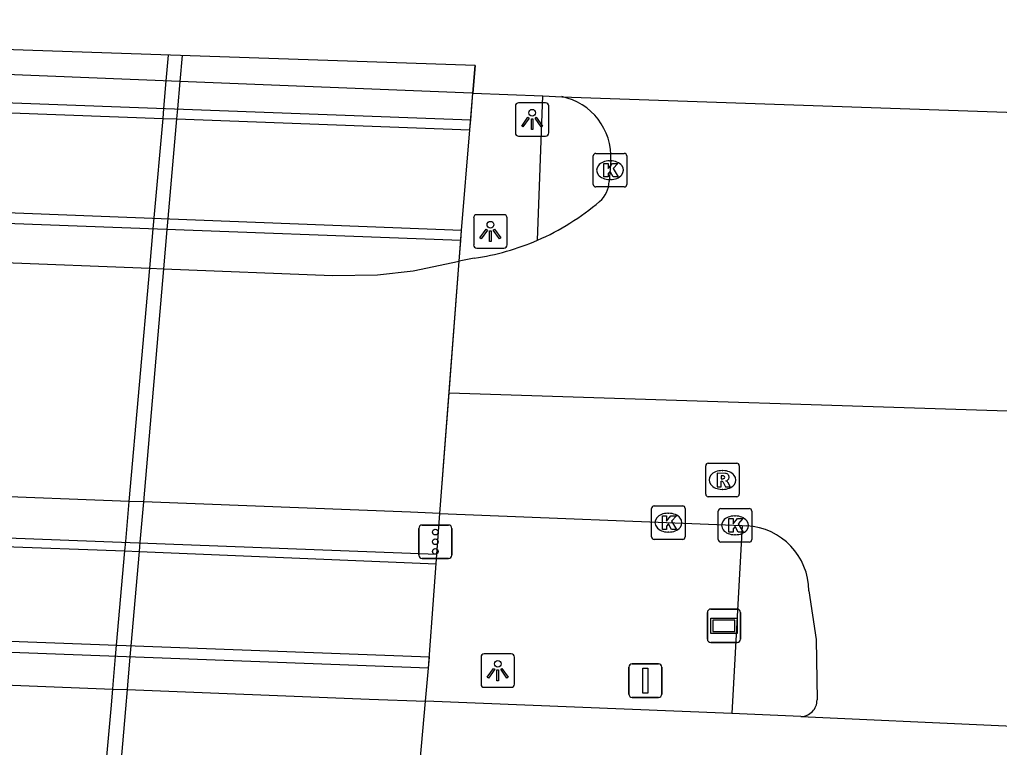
# Model space of a CAD drawing. Extents: x 161848 to 162726, y 385382 to 386521.
# Drawn here: x 161954.59 to 161983.84, y 386498.84 to 386520.56 of the extents above; entities that cross this region are included whole.
import ezdxf

# ---------------------------------------------------------------- set-up
doc = ezdxf.new("R2010")
doc.units = 0
for name, color, linetype in [('IMGEO_Berm_groen', 7, 'Continuous'), ('IMGEO_Dek', 7, 'Continuous'), ('IMGEO_Kolk', 7, 'Continuous'), ('IMGEO_Lichtpunt', 7, 'Continuous'), ('IMGEO_Muur', 7, 'Continuous'), ('IMGEO_OVBaan_gesloten', 7, 'Continuous'), ('IMGEO_Rijbaan_regionaal_gesloten', 7, 'Continuous'), ('IMGEO_Rioolput', 7, 'Continuous'), ('IMGEO_Straatnaambord', 7, 'Continuous'), ('IMGEO_Terreindeel_open', 7, 'Continuous'), ('IMGEO_Verkeersbordpaal', 7, 'Continuous'), ('IMGEO_Verkeerseiland_gesloten', 7, 'Continuous'), ('IMGEO_Verkeerseiland_groen', 7, 'Continuous'), ('IMGEO_Verkeersregelinstallatiepaal', 7, 'Continuous')]:
    doc.layers.add(name, color=color, linetype=linetype)

msp = doc.modelspace()

# ---------------------------------------------------------------- linework, layer by layer
at = {"layer": 'IMGEO_Berm_groen'}
msp.add_lwpolyline([(161955.935, 386484.434), (161956.307, 386488.619), (161956.33, 386488.874), (161956.426, 386489.965), (161956.443, 386490.152), (161956.686, 386492.894), (161956.754, 386493.666), (161956.783, 386493.993), (161957.112, 386497.699), (161957.316, 386500), (161957.368, 386500.586), (161957.38, 386500.723), (161957.453, 386501.56), (161957.731, 386504.71), (161957.755, 386504.984), (161957.861, 386506.186), (161958.474, 386513.145), (161958.577, 386514.317), (161958.607, 386514.649), (161958.868, 386517.616), (161958.894, 386517.913), (161958.965, 386518.735), (161959.032, 386519.504)], dxfattribs=at)
at = {"layer": 'IMGEO_Dek'}
for points in [[(161927.693, 386520.564), (161927.545, 386518.784), (161940.809, 386518.29), (161951.119, 386517.905), (161958.868, 386517.616), (161959.272, 386517.601), (161968.029, 386517.274), (161968.054, 386517.574), (161968.12, 386518.368), (161968.189, 386519.194)], [(161926.469, 386505.848), (161927.689, 386505.807), (161939.634, 386505.371), (161949.979, 386504.993), (161957.731, 386504.71), (161958.154, 386504.695), (161967.023, 386504.319), (161967.044, 386504.61), (161967.133, 386505.827), (161967.709, 386513.351), (161967.756, 386513.974), (161967.779, 386514.273), (161927.3, 386515.844)], [(161926.237, 386503.056), (161925.139, 386489.846), (161965.641, 386488.257), (161965.663, 386488.506), (161965.757, 386489.563), (161966.024, 386492.555), (161966.118, 386493.615), (161966.707, 386500.22), (161966.795, 386501.211), (161966.819, 386501.541), (161939.379, 386502.565), (161927.456, 386503.01)]]:
    msp.add_lwpolyline(points, close=True, dxfattribs=at)
at = {"layer": 'IMGEO_Kolk'}
for p, q in [((161971.787, 386516.57), (161972.639, 386516.57)), ((161971.712, 386515.644), (161971.712, 386516.496)), ((161972.2, 386516.35), (161972.225, 386516.35)), ((161972.713, 386516.496), (161972.713, 386515.644)), ((161972.223, 386515.79), (161972.198, 386515.79)), ((161972.639, 386515.57), (161971.787, 386515.57)), ((161973.53, 386506.051), (161974.382, 386506.051)), ((161973.455, 386505.125), (161973.455, 386505.977)), ((161973.943, 386505.831), (161973.968, 386505.831)), ((161974.456, 386505.977), (161974.456, 386505.125)), ((161975.444, 386505.045), (161975.444, 386505.897)), ((161975.519, 386505.971), (161976.371, 386505.971)), ((161975.932, 386505.751), (161975.957, 386505.751)), ((161976.445, 386505.897), (161976.445, 386505.045)), ((161973.966, 386505.271), (161973.941, 386505.271)), ((161975.955, 386505.191), (161975.93, 386505.191)), ((161974.382, 386505.051), (161973.53, 386505.051)), ((161976.371, 386504.971), (161975.519, 386504.971))]:
    msp.add_line(p, q, dxfattribs=at)
for points in [[(161971.787, 386516.57), (161972.639, 386516.57)], [(161971.712, 386515.644), (161971.712, 386516.496)], [(161972.033, 386516.27), (161972.156, 386516.27), (161972.156, 386516.119), (161972.286, 386516.27), (161972.45, 386516.27), (161972.304, 386516.119), (161972.457, 386515.87), (161972.305, 386515.87), (161972.22, 386516.034), (161972.156, 386515.967), (161972.156, 386515.87), (161972.033, 386515.87), (161972.033, 386516.27)], [(161972.713, 386516.496), (161972.713, 386515.644)], [(161972.639, 386515.57), (161971.787, 386515.57)], [(161973.53, 386506.051), (161974.382, 386506.051)], [(161973.455, 386505.125), (161973.455, 386505.977)], [(161973.776, 386505.751), (161973.899, 386505.751), (161973.899, 386505.6), (161974.029, 386505.751), (161974.193, 386505.751), (161974.047, 386505.6), (161974.2, 386505.351), (161974.048, 386505.351), (161973.963, 386505.515), (161973.899, 386505.448), (161973.899, 386505.351), (161973.776, 386505.351), (161973.776, 386505.751)], [(161974.456, 386505.977), (161974.456, 386505.125)], [(161975.444, 386505.045), (161975.444, 386505.897)], [(161975.519, 386505.971), (161976.371, 386505.971)], [(161976.445, 386505.897), (161976.445, 386505.045)], [(161975.765, 386505.671), (161975.888, 386505.671), (161975.888, 386505.52), (161976.018, 386505.671), (161976.182, 386505.671), (161976.036, 386505.52), (161976.189, 386505.271), (161976.037, 386505.271), (161975.952, 386505.435), (161975.888, 386505.368), (161975.888, 386505.271), (161975.765, 386505.271), (161975.765, 386505.671)], [(161974.382, 386505.051), (161973.53, 386505.051)], [(161976.371, 386504.971), (161975.519, 386504.971)]]:
    msp.add_lwpolyline(points, dxfattribs=at)
for centre, start, end in [((161971.789, 386516.494), 91.552, 178.448), ((161971.789, 386516.494), 91.552, 178.448), ((161972.637, 386516.494), 1.552, 88.448), ((161972.637, 386516.494), 1.552, 88.448), ((161971.789, 386515.646), 181.552, 268.448), ((161971.789, 386515.646), 181.552, 268.448), ((161972.637, 386515.646), 271.552, 358.448), ((161972.637, 386515.646), 271.552, 358.448), ((161973.532, 386505.975), 91.552, 178.448), ((161973.532, 386505.975), 91.552, 178.448), ((161974.38, 386505.975), 1.552, 88.448), ((161974.38, 386505.975), 1.552, 88.448), ((161975.521, 386505.895), 91.552, 178.448), ((161975.521, 386505.895), 91.552, 178.448), ((161976.369, 386505.895), 1.552, 88.448), ((161976.369, 386505.895), 1.552, 88.448), ((161973.532, 386505.127), 181.552, 268.448), ((161973.532, 386505.127), 181.552, 268.448), ((161974.38, 386505.127), 271.552, 358.448), ((161974.38, 386505.127), 271.552, 358.448), ((161975.521, 386505.047), 181.552, 268.448), ((161975.521, 386505.047), 181.552, 268.448), ((161976.369, 386505.047), 271.552, 358.448), ((161976.369, 386505.047), 271.552, 358.448)]:
    msp.add_arc(centre, 0.0765, start, end, dxfattribs=at)
for centre, major_axis, ratio, start_param, end_param in [((161972.199, 386516.07), (-0.387, 0.002), 0.722429, 4.712389, 7.853982), ((161972.224, 386516.07), (-0.39, 0.002), 0.717154, 1.570796, 4.712389), ((161973.942, 386505.551), (-0.387, 0.002), 0.722429, 4.712389, 7.853982), ((161973.967, 386505.551), (-0.39, 0.002), 0.717154, 1.570796, 4.712389), ((161975.931, 386505.471), (-0.387, 0.002), 0.722429, 4.712389, 7.853982), ((161975.956, 386505.471), (-0.39, 0.002), 0.717154, 1.570796, 4.712389)]:
    msp.add_ellipse(centre, major_axis=major_axis, ratio=ratio, start_param=start_param, end_param=end_param, dxfattribs=at)
at = {"layer": 'IMGEO_Lichtpunt'}
for p, q in [((161970.291, 386518.082), (161969.483, 386518.082)), ((161970.291, 386518.082), (161969.483, 386518.082)), ((161969.389, 386517.987), (161969.389, 386517.18)), ((161969.389, 386517.987), (161969.389, 386517.18)), ((161970.385, 386517.18), (161970.385, 386517.987)), ((161970.385, 386517.18), (161970.385, 386517.987)), ((161969.483, 386517.086), (161970.291, 386517.086)), ((161969.483, 386517.086), (161970.291, 386517.086)), ((161968.143, 386514.646), (161968.143, 386513.839)), ((161968.143, 386514.646), (161968.143, 386513.839)), ((161969.045, 386514.741), (161968.237, 386514.741)), ((161969.045, 386514.741), (161968.237, 386514.741)), ((161969.139, 386513.839), (161969.139, 386514.646)), ((161969.139, 386513.839), (161969.139, 386514.646)), ((161968.237, 386513.745), (161969.045, 386513.745)), ((161968.237, 386513.745), (161969.045, 386513.745)), ((161969.265, 386501.634), (161968.457, 386501.634)), ((161969.265, 386501.634), (161968.457, 386501.634)), ((161968.363, 386501.539), (161968.363, 386500.732)), ((161968.363, 386501.539), (161968.363, 386500.732)), ((161969.359, 386500.732), (161969.359, 386501.539)), ((161969.359, 386500.732), (161969.359, 386501.539)), ((161968.457, 386500.638), (161969.265, 386500.638)), ((161968.457, 386500.638), (161969.265, 386500.638))]:
    msp.add_line(p, q, dxfattribs=at)
for points in [[(161969.763, 386517.651), (161969.802, 386517.623), (161969.614, 386517.361), (161969.576, 386517.388), (161969.763, 386517.651)], [(161969.865, 386517.603), (161969.912, 386517.603), (161969.912, 386517.281), (161969.865, 386517.281), (161969.865, 386517.603)], [(161969.975, 386517.623), (161970.013, 386517.65), (161970.2, 386517.388), (161970.161, 386517.36), (161969.975, 386517.623)], [(161968.517, 386514.31), (161968.556, 386514.282), (161968.368, 386514.02), (161968.33, 386514.047), (161968.517, 386514.31)], [(161968.619, 386514.262), (161968.666, 386514.262), (161968.666, 386513.94), (161968.619, 386513.94), (161968.619, 386514.262)], [(161968.729, 386514.282), (161968.767, 386514.309), (161968.954, 386514.047), (161968.915, 386514.019), (161968.729, 386514.282)], [(161968.737, 386501.203), (161968.776, 386501.175), (161968.588, 386500.913), (161968.55, 386500.94), (161968.737, 386501.203)], [(161968.839, 386501.155), (161968.886, 386501.155), (161968.886, 386500.833), (161968.839, 386500.833), (161968.839, 386501.155)], [(161968.949, 386501.175), (161968.987, 386501.202), (161969.174, 386500.94), (161969.135, 386500.912), (161968.949, 386501.175)]]:
    msp.add_lwpolyline(points, dxfattribs=at)
for centre in [(161969.888, 386517.785), (161968.642, 386514.444), (161968.862, 386501.337)]:
    msp.add_circle(centre, 0.0994, dxfattribs=at)
for centre, start, end in [((161969.483, 386517.987), 90, 180), ((161969.483, 386517.987), 90, 180), ((161970.291, 386517.987), 0, 90), ((161970.291, 386517.987), 0, 90), ((161969.483, 386517.18), 180, 270), ((161969.483, 386517.18), 180, 270), ((161970.291, 386517.18), 270, 0), ((161970.291, 386517.18), 270, 360), ((161968.237, 386514.646), 90, 180), ((161968.237, 386514.646), 90, 180), ((161969.045, 386514.646), 0, 90), ((161969.045, 386514.646), 0, 90), ((161968.237, 386513.839), 180, 270), ((161968.237, 386513.839), 180, 270), ((161969.045, 386513.839), 270, 0), ((161969.045, 386513.839), 270, 360), ((161968.457, 386501.539), 90, 180), ((161968.457, 386501.539), 90, 180), ((161969.265, 386501.539), 0, 90), ((161969.265, 386501.539), 0, 90), ((161968.457, 386500.732), 180, 270), ((161968.457, 386500.732), 180, 270), ((161969.265, 386500.732), 270, 0), ((161969.265, 386500.732), 270, 360)]:
    msp.add_arc(centre, 0.0946, start, end, dxfattribs=at)
at = {"layer": 'IMGEO_Muur'}
for points in [[(161927.569, 386519.076), (161968.054, 386517.574)], [(161967.756, 386513.974), (161927.271, 386515.486)], [(161926.495, 386506.152), (161967.044, 386504.61)], [(161966.795, 386501.211), (161926.21, 386502.726)]]:
    msp.add_lwpolyline(points, dxfattribs=at)
at = {"layer": 'IMGEO_OVBaan_gesloten'}
for points in [[(161926.133, 386501.8), (161927.351, 386501.753), (161939.269, 386501.289), (161942.482, 386501.164), (161946.198, 386501.02), (161949.621, 386500.887), (161957.368, 386500.586), (161957.8, 386500.569), (161965.025, 386500.288), (161966.707, 386500.22)], [(161966.118, 386493.615), (161966.707, 386500.22)], [(161975.853, 386499.851), (161966.707, 386500.22)], [(161977.909, 386499.768), (161975.853, 386499.851)], [(161977.909, 386499.768), (161989.276, 386499.251)]]:
    msp.add_lwpolyline(points, dxfattribs=at)
at = {"layer": 'IMGEO_Rijbaan_regionaal_gesloten'}
for points in [[(161968.12, 386518.368), (161968.091, 386518.369), (161959.371, 386518.719), (161951.206, 386519.046), (161947.992, 386519.175), (161944.265, 386519.324), (161940.907, 386519.459), (161928.874, 386519.941), (161927.645, 386519.99)], [(161968.191, 386519.194), (161968.12, 386518.368)], [(161968.12, 386518.368), (161970.206, 386518.286)], [(161970.206, 386518.286), (161970.774, 386518.264)], [(161970.774, 386518.264), (161985.782, 386517.737)], [(161972.239, 386516.367), (161972.184, 386515.736)], [(161927.176, 386514.353), (161928.397, 386514.306), (161933.295, 386514.12), (161935.282, 386514.044), (161940.405, 386513.846), (161943.738, 386513.718), (161947.44, 386513.575), (161950.726, 386513.448), (161951.789, 386513.407), (161953.873, 386513.325), (161958.474, 386513.145), (161958.885, 386513.129), (161963.929, 386512.932), (161965.267, 386512.944), (161966.336, 386513.068), (161967.709, 386513.351)], [(161967.409, 386509.427), (161967.709, 386513.351)], [(161968.162, 386513.444), (161967.709, 386513.351)], [(161967.133, 386505.827), (161967.409, 386509.427)], [(161967.409, 386509.427), (161985.927, 386508.827), (161985.99, 386508.829)], [(161967.133, 386505.827), (161966.254, 386505.862), (161958.282, 386506.17), (161957.861, 386506.186), (161953.237, 386506.365), (161951.184, 386506.445), (161950.111, 386506.486), (161946.771, 386506.615), (161943.047, 386506.759), (161939.772, 386506.886), (161934.674, 386507.083), (161932.688, 386507.157), (161927.816, 386507.33), (161926.596, 386507.374)], [(161967.133, 386505.827), (161976.158, 386505.463)], [(161976.158, 386505.463), (161976.301, 386505.459)], [(161978.151, 386503.513), (161978.365, 386502.066), (161978.394, 386500.262)]]:
    msp.add_lwpolyline(points, dxfattribs=at)
for centre, radius, start, end in [((161970.407, 386516.467), 1.835, 356.8897, 78.4661), ((161971.417, 386515.733), 0.767, 309.013, 0.2536), ((161967.105, 386520.756), 7.387, 293.4912, 310.4806), ((161967.085, 386520.811), 7.446, 278.3146, 293.4559), ((161976.181, 386503.493), 1.97, 0.5847, 86.5179), ((161977.906, 386500.256), 0.488, 270.3791, 0.6743)]:
    msp.add_arc(centre, radius, start, end, dxfattribs=at)
at = {"layer": 'IMGEO_Rioolput'}
for p, q in [((161975.071, 386506.399), (161975.071, 386507.251)), ((161975.146, 386507.325), (161975.998, 386507.325)), ((161976.072, 386507.251), (161976.072, 386506.399)), ((161975.559, 386507.105), (161975.584, 386507.105)), ((161975.998, 386506.325), (161975.146, 386506.325)), ((161975.582, 386506.545), (161975.557, 386506.545))]:
    msp.add_line(p, q, dxfattribs=at)
for points in [[(161975.071, 386506.399), (161975.071, 386507.251)], [(161975.146, 386507.325), (161975.998, 386507.325)], [(161976.072, 386507.251), (161976.072, 386506.399)], [(161975.66, 386507.023), (161975.408, 386507.025), (161975.408, 386506.625)], [(161975.586, 386506.944), (161975.532, 386506.944), (161975.532, 386506.863)], [(161975.408, 386506.625), (161975.532, 386506.625), (161975.532, 386506.787), (161975.543, 386506.787)], [(161975.532, 386506.863), (161975.584, 386506.863)], [(161975.59, 386506.758), (161975.661, 386506.625), (161975.801, 386506.625), (161975.736, 386506.751)], [(161975.998, 386506.325), (161975.146, 386506.325)]]:
    msp.add_lwpolyline(points, dxfattribs=at)
for centre, radius, start, end in [((161975.148, 386507.249), 0.0765, 91.552, 178.448), ((161975.148, 386507.249), 0.0765, 91.552, 178.448), ((161975.996, 386507.249), 0.0765, 1.552, 88.448), ((161975.996, 386507.249), 0.0765, 1.552, 88.448), ((161975.592, 386506.848), 0.0964, 77.0061, 93.1865), ((161975.606, 386506.905), 0.0378, 276.6634, 79.6772), ((161975.659, 386506.913), 0.109, 350.3612, 89.416), ((161975.542, 386506.734), 0.0533, 26.0293, 88.6989), ((161975.568, 386507.052), 0.19, 274.7715, 282.9687), ((161975.657, 386506.913), 0.112, 277.5842, 350.9817), ((161975.641, 386506.698), 0.108, 29.5134, 73.7905), ((161975.148, 386506.401), 0.0765, 181.552, 268.448), ((161975.148, 386506.401), 0.0765, 181.552, 268.448), ((161975.996, 386506.401), 0.0765, 271.552, 358.448), ((161975.996, 386506.401), 0.0765, 271.552, 358.448)]:
    msp.add_arc(centre, radius, start, end, dxfattribs=at)
for centre, major_axis, ratio, start_param, end_param in [((161975.558, 386506.825), (-0.387, 0.002), 0.722429, 4.712389, 7.853982), ((161975.583, 386506.825), (-0.39, 0.002), 0.717154, 1.570796, 4.712389)]:
    msp.add_ellipse(centre, major_axis=major_axis, ratio=ratio, start_param=start_param, end_param=end_param, dxfattribs=at)
at = {"layer": 'IMGEO_Straatnaambord'}
for p, q in [((161975.12, 386502.073), (161975.12, 386502.873)), ((161975.12, 386502.873), (161975.12, 386502.073)), ((161975.22, 386502.973), (161976.01, 386502.973)), ((161976.01, 386502.973), (161975.22, 386502.973)), ((161976.11, 386502.873), (161976.11, 386502.073)), ((161976.11, 386502.073), (161976.11, 386502.873)), ((161976.01, 386501.973), (161975.22, 386501.973)), ((161975.22, 386501.973), (161976.01, 386501.973))]:
    msp.add_line(p, q, dxfattribs=at)
for points in [[(161975.221, 386502.705), (161976.009, 386502.705), (161976.009, 386502.241), (161975.221, 386502.241), (161975.221, 386502.705)], [(161975.286, 386502.64), (161975.286, 386502.306), (161975.944, 386502.306), (161975.944, 386502.64), (161975.286, 386502.64)]]:
    msp.add_lwpolyline(points, dxfattribs=at)
for centre, start, end in [((161975.22, 386502.873), 90, 180), ((161975.22, 386502.873), 90, 180), ((161976.01, 386502.873), 0, 90), ((161976.01, 386502.873), 360, 90), ((161975.22, 386502.073), 180, 270), ((161975.22, 386502.073), 180, 270), ((161976.01, 386502.073), 270, 0), ((161976.01, 386502.073), 270, 0)]:
    msp.add_arc(centre, 0.1, start, end, dxfattribs=at)
at = {"layer": 'IMGEO_Terreindeel_open'}
msp.add_lwpolyline([(161959.44, 386519.49), (161959.371, 386518.719), (161959.298, 386517.898), (161959.272, 386517.601), (161959.015, 386514.633), (161958.986, 386514.302), (161958.885, 386513.129), (161958.282, 386506.17), (161958.178, 386504.968), (161958.154, 386504.695), (161957.91, 386501.873), (161957.882, 386501.544), (161957.812, 386500.706), (161957.8, 386500.569), (161957.752, 386500), (161957.554, 386497.673), (161957.239, 386493.974), (161957.211, 386493.648), (161957.145, 386492.875), (161956.912, 386490.133), (161956.896, 386489.947), (161956.803, 386488.856), (161956.781, 386488.6), (161956.426, 386484.426)], dxfattribs=at)
at = {"layer": 'IMGEO_Verkeersbordpaal'}
for p, q in [((161972.772, 386500.437), (161972.772, 386501.237)), ((161972.772, 386501.237), (161972.772, 386500.437)), ((161972.872, 386501.337), (161973.662, 386501.337)), ((161973.662, 386501.337), (161972.872, 386501.337)), ((161973.762, 386501.237), (161973.762, 386500.437)), ((161973.762, 386500.437), (161973.762, 386501.237)), ((161973.662, 386500.337), (161972.872, 386500.337)), ((161972.872, 386500.337), (161973.662, 386500.337))]:
    msp.add_line(p, q, dxfattribs=at)
msp.add_lwpolyline([(161973.192, 386501.212), (161973.342, 386501.212), (161973.342, 386500.462), (161973.192, 386500.462), (161973.192, 386501.212)], dxfattribs=at)
for centre, start, end in [((161972.872, 386501.237), 90, 180), ((161972.872, 386501.237), 90, 180), ((161973.662, 386501.237), 0, 90), ((161973.662, 386501.237), 360, 90), ((161972.872, 386500.437), 180, 270), ((161972.872, 386500.437), 180, 270), ((161973.662, 386500.437), 270, 0), ((161973.662, 386500.437), 270, 0)]:
    msp.add_arc(centre, 0.1, start, end, dxfattribs=at)
at = {"layer": 'IMGEO_Verkeerseiland_gesloten'}
for points in [[(161970.049, 386513.981), (161970.206, 386518.286)], [(161976.158, 386505.463), (161975.853, 386499.851)]]:
    msp.add_lwpolyline(points, dxfattribs=at)
at = {"layer": 'IMGEO_Verkeerseiland_groen'}
for points in [[(161967.709, 386513.351), (161967.779, 386514.273), (161968.029, 386517.274), (161968.12, 386518.368)], [(161966.707, 386500.22), (161966.795, 386501.211), (161967.133, 386505.827)]]:
    msp.add_lwpolyline(points, dxfattribs=at)
at = {"layer": 'IMGEO_Verkeersregelinstallatiepaal'}
for p, q in [((161966.603, 386505.481), (161967.393, 386505.481)), ((161967.393, 386505.481), (161966.603, 386505.481)), ((161966.503, 386504.581), (161966.503, 386505.381)), ((161966.503, 386505.381), (161966.503, 386504.581)), ((161967.493, 386505.381), (161967.493, 386504.581)), ((161967.493, 386504.581), (161967.493, 386505.381)), ((161967.393, 386504.481), (161966.603, 386504.481)), ((161966.603, 386504.481), (161967.393, 386504.481))]:
    msp.add_line(p, q, dxfattribs=at)
for centre in [(161966.998, 386505.271), (161966.998, 386504.981), (161966.998, 386504.691)]:
    msp.add_circle(centre, 0.085, dxfattribs=at)
for centre, start, end in [((161966.603, 386505.381), 90, 180), ((161966.603, 386505.381), 90, 180), ((161967.393, 386505.381), 0, 90), ((161967.393, 386505.381), 360, 90), ((161966.603, 386504.581), 180, 270), ((161966.603, 386504.581), 180, 270), ((161967.393, 386504.581), 270, 0), ((161967.393, 386504.581), 270, 0)]:
    msp.add_arc(centre, 0.1, start, end, dxfattribs=at)

doc.saveas('drawing.dxf')
